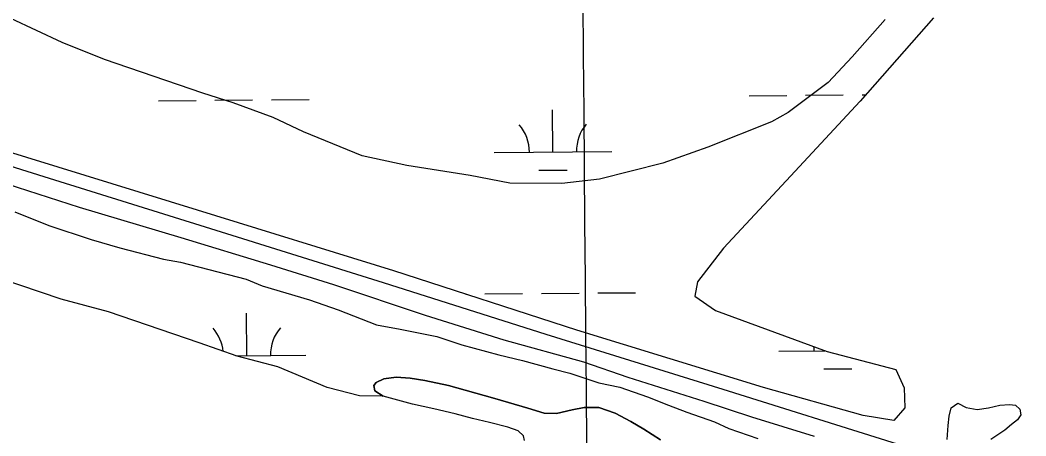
# Model space of a CAD drawing. Extents: x 3568792 to 3606828, y 529143 to 554785.
# Drawn here: x 3586371 to 3587225, y 541867 to 542220 of the extents above; entities that cross this region are included whole.
import ezdxf

# ---------------------------------------------------------------- set-up
doc = ezdxf.new("R2010")
doc.units = 0
for name, color, linetype in [('V-GRID-MAJR', 7, 'Continuous'), ('V-RAIL-TRAK', 7, 'Continuous'), ('V-SITE-VEGE', 7, 'Continuous'), ('V-TOPO-SHOR', 7, 'Continuous'), ('V-WETL-SWMP', 7, 'Continuous')]:
    doc.layers.add(name, color=color, linetype=linetype)

msp = doc.modelspace()

# ---------------------------------------------------------------- linework, layer by layer
at = {"layer": 'V-GRID-MAJR'}
msp.add_spline([(3586912.77, 534664.873), (3586861.669, 540722.205), (3586810.539, 546783.005), (3586759.409, 552843.8200000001), (3586759.38, 552847.2710000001)], degree=3, dxfattribs=at)
at = {"layer": 'V-RAIL-TRAK'}
msp.add_lwpolyline([(3585851.0270000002, 542257.546), (3585981.673, 542215.74), (3586115.069, 542174.277), (3586261.323, 542127.893), (3586395.105, 542086.032), (3586532.4020000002, 542043.327), (3586679.054, 541997.327), (3586817.115, 541953.435), (3586967.6720000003, 541906.587), (3587115.886, 541860.169), (3587143.8370000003, 541851.426), (3587185.1350000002, 541838.452), (3587254.345, 541816.661), (3587410.751, 541767.751), (3587555.4620000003, 541722.961), (3587693.5300000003, 541679.459), (3587743.987, 541663.794), (3587762.97, 541657.902), (3587825.758, 541638.409), (3587966.164, 541594.084)], dxfattribs=at)
at = {"layer": 'V-SITE-VEGE'}
for points in [[(3587105.627, 542220.77), (3587077.375, 542189.067), (3587057.202, 542167.279), (3587023.011, 542141.621), (3587008.958, 542133.761), (3586954.829, 542112.28), (3586916.753, 542098.644), (3586862.698, 542085.152), (3586830.704, 542081.449), (3586786.762, 542081.846), (3586752.864, 542088.148), (3586699.007, 542096.627), (3586661.13, 542104.964), (3586611.38, 542125.3910000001), (3586585.521, 542137.609), (3586551.676, 542149.903), (3586525.7830000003, 542158.126), (3586442.149, 542186.853), (3586406.326, 542201.161), (3586362.566, 542221.534)], [(3586366.052, 542057.471), (3586395.051, 542045.75), (3586430.787, 542033.919), (3586455.369, 542026.765), (3586492.2660000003, 542017.158), (3586506.823, 542014.6680000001), (3586562.725, 542000.248), (3586576.103, 541994.407), (3586616.327, 541982.498), (3586640.893, 541974.2220000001), (3586673.241, 541961.324), (3586693.392, 541957.615), (3586724.732, 541951.471), (3586745.947, 541944.3740000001), (3586777.2490000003, 541935.986), (3586797.381, 541931.152), (3586823.0870000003, 541923.982), (3586837.6240000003, 541920.368), (3586862.19, 541912.0920000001), (3586880.098, 541908.42), (3586903.539, 541900.164), (3586921.3850000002, 541893.125), (3586937.009, 541887.245), (3586960.451, 541878.99), (3586972.704, 541873.165), (3586997.272, 541864.8910000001)]]:
    msp.add_lwpolyline(points, dxfattribs=at)
at = {"layer": 'V-TOPO-SHOR'}
for points in [[(3586799.128, 541863.067), (3586798.21, 541867.013), (3586793.697, 541871.349), (3586784.9050000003, 541874.4450000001), (3586769.2430000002, 541878.314), (3586754.889, 541881.832), (3586740.211, 541885.685), (3586721.937, 541889.924), (3586703.984, 541893.832), (3586678.875, 541900.807), (3586672.0700000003, 541905.182), (3586671.165, 541909.784), (3586673.174, 541912.37), (3586679.451, 541915.54), (3586689.9590000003, 541917.001), (3586702.0670000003, 541916.1410000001), (3586714.48, 541913.966), (3586734.3910000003, 541909.698), (3586748.741, 541905.851), (3586773.849, 541898.876), (3586801.884, 541890.541), (3586815.901, 541886.373), (3586826.377, 541885.867), (3586839.537, 541889.248), (3586849.724, 541891.042), (3586862.176, 541891.159), (3586876.182, 541886.336), (3586889.494, 541879.231), (3586900.522, 541872.821), (3586914.785, 541863.734)], [(3587158.204, 541863.884), (3587159.058, 541875.664), (3587159.85, 541883.839), (3587161.605, 541890.6900000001), (3587167.244, 541894.854), (3587174.389, 541891.13), (3587183.859, 541889.332), (3587193.384, 541890.809), (3587202.9220000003, 541892.941), (3587211.126, 541893.787), (3587216.357, 541893.041), (3587219.904, 541889.707), (3587220.8030000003, 541884.777), (3587218.112, 541880.563), (3587212.8030000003, 541876.721), (3587207.153, 541871.904), (3587195.223, 541863.914)]]:
    msp.add_lwpolyline(points, dxfattribs=at)
at = {"layer": 'V-WETL-SWMP'}
for p, q in [((3586584.0569128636, 542152.5635808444), (3586616.055773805, 542152.8335293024)), ((3586989.950464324, 542155.9877758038), (3587021.949325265, 542156.257724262)), ((3587037.9487557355, 542156.3926984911), (3587069.947616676, 542156.6626469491)), ((3587085.947047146, 542156.7976211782), (3587089.114178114, 542156.8243396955)), ((3586488.060330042, 542151.7537354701), (3586520.059190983, 542152.0236839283)), ((3586536.0586214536, 542152.1586581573), (3586568.057482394, 542152.4286066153)), ((3586823.284086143, 542108.1500988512), (3586822.98039666, 542144.1488144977)), ((3586773.2858659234, 542107.7283043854), (3586873.2823063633, 542108.5718933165)), ((3586811.414686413, 542092.6184187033), (3586835.4138321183, 542092.820880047)), ((3586749.1655791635, 541987.4495597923), (3586749.4556474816, 541987.4520068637)), ((3586765.4550779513, 541987.5869810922), (3586797.4539388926, 541987.8569295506)), ((3586813.4533693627, 541987.9919037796), (3586845.452230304, 541988.2618522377)), ((3586861.4516607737, 541988.3968264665), (3586893.450521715, 541988.6667749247)), ((3586563.29914661, 541935.1364378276), (3586562.995454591, 541971.1351568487)), ((3587015.1902537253, 541938.9499935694), (3587054.2472411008, 541939.2794857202)), ((3586553.7101143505, 541935.0555429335), (3586613.2973674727, 541935.5582322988)), ((3587053.319074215, 541923.8401078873), (3587077.31821992, 541924.042569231))]:
    msp.add_line(p, q, dxfattribs=at)
for points in [[(3587146.599, 542222.235), (3587084.426, 542151.4890000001), (3587021.3200000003, 542083.708), (3586968.2290000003, 542026.577), (3586946.108, 541997.937), (3586943.934, 541985.68), (3586961.433, 541973.582), (3587056.242, 541938.542), (3587114.504, 541923.297), (3587121.6210000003, 541907.933), (3587122.3140000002, 541890.709), (3587112.79, 541880.051), (3587086.801, 541884.424), (3587002.125, 541907.983), (3586843.6210000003, 541956.885), (3586688.092, 542007.212), (3586521.273, 542058.713), (3586352.986, 542110.73), (3586191.558, 542161.156), (3586051.628, 542203.352), (3585906.373, 542250.554)], [(3586332.5330000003, 542089.687), (3586420.799, 542061.344), (3586507.144, 542035.653), (3586583.38, 542012.425), (3586636.798, 541995.477), (3586714.626, 541969.603), (3586781.401, 541948.5), (3586849.202, 541929.9990000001), (3586886.968, 541916.917), (3586951.4620000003, 541896.508), (3586991.841, 541883.054), (3587045.271, 541866.761)], [(3586678.875, 541900.808), (3586658.787, 541901.121), (3586631.398, 541908.132), (3586589.449, 541925.542), (3586554.89, 541934.64), (3586522.663, 541945.99), (3586445.5, 541972.508), (3586405.399, 541983.01), (3586334.09, 542007.137)], [(3586914.785, 541863.735), (3586900.523, 541872.821), (3586889.4930000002, 541879.232), (3586876.181, 541886.337), (3586862.1750000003, 541891.16), (3586849.724, 541891.0430000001), (3586839.537, 541889.2490000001), (3586826.376, 541885.868), (3586815.901, 541886.372), (3586801.884, 541890.54), (3586773.85, 541898.876), (3586748.741, 541905.852), (3586734.3910000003, 541909.698), (3586714.4790000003, 541913.966), (3586702.0670000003, 541916.1410000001), (3586689.96, 541917.001), (3586679.451, 541915.54), (3586673.173, 541912.37), (3586671.164, 541909.783), (3586672.069, 541905.181), (3586678.875, 541900.808)]]:
    msp.add_lwpolyline(points, dxfattribs=at)
for centre, radius, start, end in [((3586768.039111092, 542108.1588618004), 35.24628790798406, 359.7115265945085, 41.25518492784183), ((3586878.521050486, 542109.0909083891), 35.246287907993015, 139.71152346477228, 181.2551817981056), ((3586508.054170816, 541935.1452008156), 35.24628790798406, 5.932584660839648, 41.25518486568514), ((3586618.5361116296, 541936.0772474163), 35.246287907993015, 139.7115235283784, 181.25518186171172), ((3587009.9434988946, 541939.3805509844), 35.24628790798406, 359.7115265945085, 5.378525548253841)]:
    msp.add_arc(centre, radius, start, end, dxfattribs=at)

doc.saveas('drawing.dxf')
